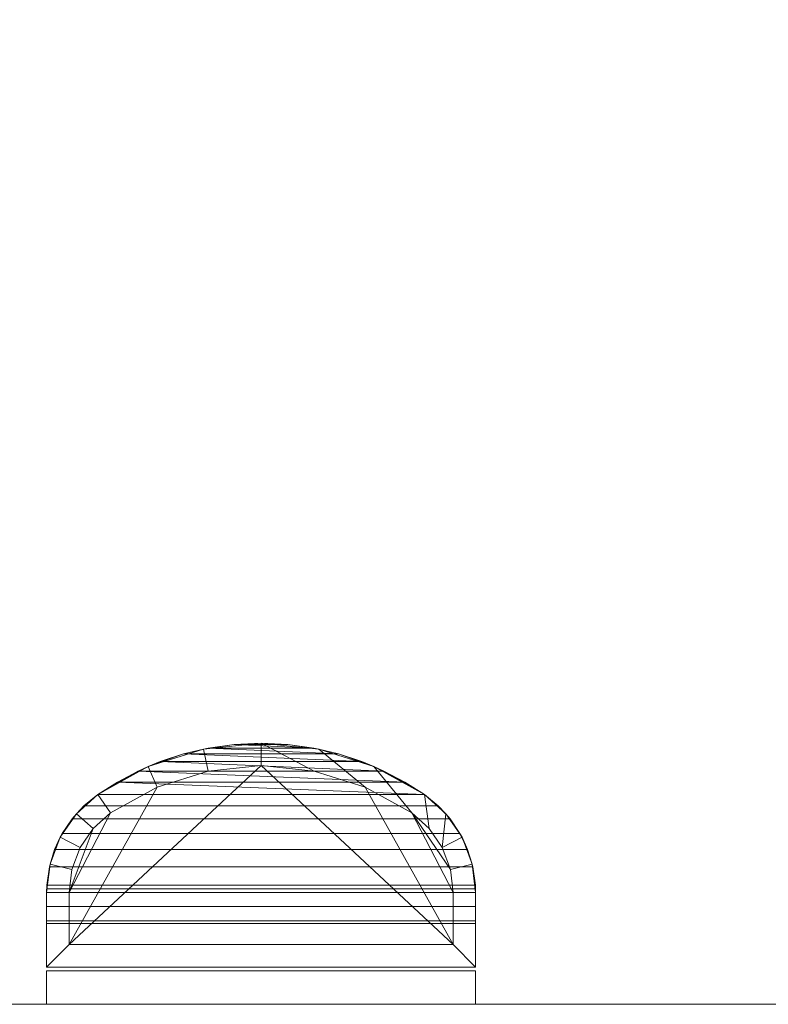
# Model space of a CAD drawing. Header units: inches. Extents: x 15 to 638, y -384 to 556.
# Tile 636 of 656: x 178 to 203, y 455 to 489. Entities that reach past the tile are written whole.
import ezdxf

# ---------------------------------------------------------------- set-up
doc = ezdxf.new("R2010")
doc.units = ezdxf.units.IN
doc.header["$MEASUREMENT"] = 0
doc.linetypes.add('Dash', pattern=[0.23622, 0.11811, -0.11811])
for name, color, linetype, lineweight in [('A-AREA', 32, 'Dash', 9), ('A-FLOR', 192, 'Continuous', 9), ('E-LITE-EQPM', 6, 'Continuous', 9)]:
    doc.layers.add(name, color=color, linetype=linetype, lineweight=lineweight)

# ---------------------------------------------------------------- blocks, each defined once
blk = doc.blocks.new('Exterior Commercial Surface Lighting - Exterior_Wall_Mounted_Light_Fixture_-_Lithonia_TWR1S_3416-5532570-_3D_')
at = {"layer": 'E-LITE-EQPM'}
mesh = blk.add_polyface(dxfattribs=at)
corners = [(7.187, 7, 91.312), (-7.187, 7, 91.312), (-7.187, 9.498, 91.312), (-7.072, 10.451, 91.312), (-6.734, 11.349, 91.312), (-6.191, 12.14, 91.312), (-5.475, 12.779, 91.312), (-3.78, 13.722, 91.312), (-1.93, 14.303, 91.312), (0, 14.5, 91.312), (1.93, 14.303, 91.312), (3.78, 13.722, 91.312), (5.475, 12.779, 91.312), (6.191, 12.14, 91.312), (6.734, 11.349, 91.312), (7.072, 10.451, 91.312), (7.187, 9.498, 91.312), (-6.437, 7.75, 91.312), (6.437, 7.75, 91.312), (6.437, 9.498, 91.312), (6.344, 10.272, 91.312), (6.069, 11.002, 91.312), (5.628, 11.645, 91.312), (5.046, 12.164, 91.312), (3.484, 13.033, 91.312), (1.779, 13.569, 91.312), (0, 13.75, 91.312), (-1.779, 13.569, 91.312), (-3.484, 13.033, 91.312), (-5.046, 12.164, 91.312), (-5.628, 11.645, 91.312), (-6.069, 11.002, 91.312), (-6.344, 10.272, 91.312), (-6.437, 9.498, 91.312), (7.187, 5.75, 91.312), (-7.187, 5.75, 91.312), (-7.187, 6.875, 91.312), (7.187, 6.875, 91.312)]
mesh.append_faces([[corners[k] for k in face] for face in [(36, 37, 34, 35)]])
mesh.append_faces([[corners[k] for k in face] for face in [(10, 24, 25, 9), (24, 10, 11, 23), (9, 25, 26), (12, 22, 23, 11), (27, 8, 9, 26), (28, 7, 8, 27), (29, 6, 7, 28), (30, 5, 6, 29), (5, 30, 31, 4), (22, 12, 13, 21), (4, 31, 32, 3), (33, 2, 3, 32), (17, 1, 2, 33), (21, 13, 14)]], dxfattribs={"vtx0": -1, "vtx2": -1})
mesh.append_faces([[corners[k] for k in face] for face in [(14, 15, 20, 21), (19, 20, 15, 16), (16, 0, 18, 19), (17, 18, 0, 1)]], dxfattribs={"vtx1": -1, "vtx3": -1})
mesh = blk.add_polyface(dxfattribs=at)
corners = [(-7.18, 9.742, 100.42), (7.18, 9.742, 100.42), (7.094, 10.359, 100.105), (6.919, 10.94, 99.76), (6.663, 11.478, 99.395), (6.335, 11.966, 99.019), (5.939, 12.402, 98.643), (5.475, 12.779, 98.283), (4.814, 13.201, 97.835), (4.116, 13.57, 97.398), (3.378, 13.884, 96.984), (2.596, 14.141, 96.613), (1.769, 14.335, 96.308), (0.898, 14.458, 96.103), (0, 14.5, 96.03), (-0.899, 14.458, 96.104), (-1.769, 14.335, 96.308), (-2.596, 14.141, 96.613), (-3.378, 13.884, 96.985), (-4.116, 13.57, 97.398), (-4.815, 13.201, 97.835), (-5.475, 12.779, 98.283), (-5.939, 12.402, 98.643), (-6.335, 11.966, 99.019), (-6.663, 11.478, 99.395), (-6.919, 10.94, 99.76), (-7.094, 10.359, 100.105)]
mesh.append_faces([[corners[k] for k in face] for face in [(8, 20, 7), (9, 19, 8), (13, 15, 12), (17, 11, 16)]], dxfattribs={"vtx0": -1, "vtx1": -1})
mesh.append_faces([[corners[k] for k in face] for face in [(17, 10, 11), (9, 18, 19), (7, 20, 21)]], dxfattribs={"vtx0": -1, "vtx2": -1})
mesh.append_faces([[corners[k] for k in face] for face in [(1, 2, 26, 0), (14, 15, 13)]], dxfattribs={"vtx1": -1})
mesh.append_faces([[corners[k] for k in face] for face in [(11, 12, 16), (9, 10, 18), (19, 20, 8), (15, 16, 12), (17, 18, 10)]], dxfattribs={"vtx1": -1, "vtx2": -1})
mesh.append_faces([[corners[k] for k in face] for face in [(2, 3, 25, 26), (4, 5, 23, 24), (3, 4, 24, 25), (5, 6, 22, 23), (21, 22, 6, 7)]], dxfattribs={"vtx1": -1, "vtx3": -1})
mesh = blk.add_polyface(dxfattribs=at)
corners = [(5.475, 12.779, 91.312), (3.78, 13.722, 91.312), (1.93, 14.303, 91.312), (0, 14.5, 91.312), (-1.93, 14.303, 91.312), (-3.78, 13.722, 91.312), (-5.475, 12.779, 91.312), (-5.475, 12.779, 98.283), (-4.815, 13.201, 97.835), (-4.116, 13.57, 97.398), (-3.378, 13.884, 96.985), (-2.596, 14.141, 96.613), (-1.769, 14.335, 96.308), (-0.899, 14.458, 96.104), (0, 14.5, 96.03), (0.898, 14.458, 96.103), (1.769, 14.335, 96.308), (2.596, 14.141, 96.613), (3.378, 13.884, 96.984), (4.116, 13.57, 97.398), (4.814, 13.201, 97.835), (5.475, 12.779, 98.283), (-5.475, 12.779, 95.603), (5.475, 12.779, 95.603)]
mesh.append_faces([[corners[k] for k in face] for face in [(15, 3, 14), (20, 23, 19), (19, 1, 18), (14, 3, 13), (10, 5, 9), (9, 22, 8)]], dxfattribs={"vtx0": -1, "vtx1": -1})
mesh.append_faces([[corners[k] for k in face] for face in [(23, 1, 19), (5, 22, 9)]], dxfattribs={"vtx0": -1, "vtx1": -1, "vtx2": -1})
mesh.append_faces([[corners[k] for k in face] for face in [(11, 4, 5), (4, 12, 13)]], dxfattribs={"vtx0": -1, "vtx2": -1})
mesh.append_faces([[corners[k] for k in face] for face in [(0, 1, 23), (7, 8, 22)]], dxfattribs={"vtx1": -1})
mesh.append_faces([[corners[k] for k in face] for face in [(2, 3, 15), (1, 2, 17), (15, 16, 2), (17, 18, 1), (16, 17, 2), (3, 4, 13), (11, 12, 4), (10, 11, 5)]], dxfattribs={"vtx1": -1, "vtx2": -1})
mesh.append_faces([[corners[k] for k in face] for face in [(20, 21, 23), (5, 6, 22)]], dxfattribs={"vtx2": -1})
mesh = blk.add_polyface(dxfattribs=at)
corners = [(-6.437, 7.75, 96.562), (-6.437, 9.498, 96.562), (-6.344, 10.272, 96.562), (-6.069, 11.002, 96.562), (-5.628, 11.645, 96.562), (-5.046, 12.164, 96.562), (-3.484, 13.033, 96.562), (-1.779, 13.569, 96.562), (0, 13.75, 96.562), (1.779, 13.569, 96.562), (3.484, 13.033, 96.562), (5.046, 12.164, 96.562), (5.628, 11.645, 96.562), (6.069, 11.002, 96.562), (6.344, 10.272, 96.562), (6.437, 9.498, 96.562), (6.437, 7.75, 96.562)]
mesh.append_faces([[corners[k] for k in face] for face in [(4, 1, 2, 3)]], dxfattribs={"vtx0": -1})
mesh.append_faces([[corners[k] for k in face] for face in [(5, 1, 4), (0, 8, 16)]], dxfattribs={"vtx0": -1, "vtx1": -1})
mesh.append_faces([[corners[k] for k in face] for face in [(6, 0, 1, 5), (11, 14, 15)]], dxfattribs={"vtx0": -1, "vtx2": -1})
mesh.append_faces([[corners[k] for k in face] for face in [(0, 6, 7, 8), (16, 8, 9, 10)]], dxfattribs={"vtx0": -1, "vtx3": -1})
mesh.append_faces([[corners[k] for k in face] for face in [(15, 16, 10, 11)]], dxfattribs={"vtx1": -1, "vtx3": -1})
mesh.append_faces([[corners[k] for k in face] for face in [(12, 13, 14, 11)]], dxfattribs={"vtx2": -1})
mesh = blk.add_polyface(dxfattribs=at)
corners = [(5.046, 12.164, 96.562), (3.484, 13.033, 96.562), (1.779, 13.569, 96.562), (0, 13.75, 96.562), (-1.779, 13.569, 96.562), (-3.484, 13.033, 96.562), (-5.046, 12.164, 96.562), (-5.046, 12.164, 91.312), (-3.484, 13.033, 91.312), (-1.779, 13.569, 91.312), (0, 13.75, 91.312), (1.779, 13.569, 91.312), (3.484, 13.033, 91.312), (5.046, 12.164, 91.312)]
mesh.append_faces([[corners[k] for k in face] for face in [(7, 8, 5, 6)]], dxfattribs={"vtx1": -1})
mesh.append_faces([[corners[k] for k in face] for face in [(11, 12, 1, 2), (10, 11, 2, 3), (8, 9, 4, 5), (3, 4, 9, 10)]], dxfattribs={"vtx1": -1, "vtx3": -1})
mesh.append_faces([[corners[k] for k in face] for face in [(13, 0, 1, 12)]], dxfattribs={"vtx2": -1})
mesh = blk.add_polyface(dxfattribs=at)
corners = [(-5.475, 12.779, 91.312), (-6.191, 12.14, 91.312), (-6.734, 11.349, 91.312), (-7.072, 10.451, 91.312), (-7.187, 9.498, 91.312), (-7.187, 9.498, 100.521), (-7.186, 9.621, 100.474), (-7.18, 9.742, 100.42), (-7.094, 10.359, 100.105), (-6.919, 10.94, 99.76), (-6.663, 11.478, 99.395), (-6.335, 11.966, 99.019), (-5.939, 12.402, 98.643), (-5.475, 12.779, 98.283)]
mesh.append_faces([[corners[k] for k in face] for face in [(12, 1, 11), (3, 9, 2), (8, 3, 7)]], dxfattribs={"vtx0": -1, "vtx1": -1})
mesh.append_faces([[corners[k] for k in face] for face in [(12, 0, 1), (11, 1, 2), (2, 9, 10), (7, 3, 4)]], dxfattribs={"vtx0": -1, "vtx2": -1})
mesh.append_faces([[corners[k] for k in face] for face in [(5, 6, 4)]], dxfattribs={"vtx1": -1})
mesh.append_faces([[corners[k] for k in face] for face in [(10, 11, 2), (8, 9, 3), (6, 7, 4)]], dxfattribs={"vtx1": -1, "vtx2": -1})
mesh.append_faces([[corners[k] for k in face] for face in [(12, 13, 0)]], dxfattribs={"vtx2": -1})
mesh = blk.add_polyface(dxfattribs=at)
corners = [(7.187, 9.498, 91.312), (7.072, 10.451, 91.312), (6.734, 11.349, 91.312), (6.191, 12.14, 91.312), (5.475, 12.779, 91.312), (5.475, 12.779, 98.283), (5.939, 12.402, 98.643), (6.335, 11.966, 99.019), (6.663, 11.478, 99.395), (6.919, 10.94, 99.76), (7.094, 10.359, 100.105), (7.18, 9.742, 100.42), (7.186, 9.621, 100.474), (7.187, 9.498, 100.521)]
mesh.append_faces([[corners[k] for k in face] for face in [(10, 1, 9), (12, 0, 11), (7, 3, 6)]], dxfattribs={"vtx0": -1, "vtx1": -1})
mesh.append_faces([[corners[k] for k in face] for face in [(11, 0, 1), (9, 1, 2), (1, 10, 11), (7, 2, 3), (6, 3, 4), (2, 8, 9)]], dxfattribs={"vtx0": -1, "vtx2": -1})
mesh.append_faces([[corners[k] for k in face] for face in [(13, 0, 12), (5, 6, 4)]], dxfattribs={"vtx1": -1})
mesh.append_faces([[corners[k] for k in face] for face in [(7, 8, 2)]], dxfattribs={"vtx1": -1, "vtx2": -1})
mesh = blk.add_polyface(dxfattribs=at)
corners = [(-5.046, 12.164, 96.562), (-5.628, 11.645, 96.562), (-6.069, 11.002, 96.562), (-6.344, 10.272, 96.562), (-6.437, 9.498, 96.562), (-6.437, 9.498, 91.312), (-6.344, 10.272, 91.312), (-6.069, 11.002, 91.312), (-5.628, 11.645, 91.312), (-5.046, 12.164, 91.312)]
mesh.append_faces([[corners[k] for k in face] for face in [(5, 6, 3, 4)]], dxfattribs={"vtx1": -1})
mesh.append_faces([[corners[k] for k in face] for face in [(7, 8, 1, 2), (2, 3, 6, 7)]], dxfattribs={"vtx1": -1, "vtx3": -1})
mesh.append_faces([[corners[k] for k in face] for face in [(8, 9, 0, 1)]], dxfattribs={"vtx3": -1})
mesh = blk.add_polyface(dxfattribs=at)
corners = [(6.437, 9.498, 96.562), (6.344, 10.272, 96.562), (6.069, 11.002, 96.562), (5.628, 11.645, 96.562), (5.046, 12.164, 96.562), (5.046, 12.164, 91.312), (5.628, 11.645, 91.312), (6.069, 11.002, 91.312), (6.344, 10.272, 91.312), (6.437, 9.498, 91.312)]
mesh.append_faces([[corners[k] for k in face] for face in [(5, 6, 3, 4)]], dxfattribs={"vtx1": -1})
mesh.append_faces([[corners[k] for k in face] for face in [(7, 8, 1, 2), (2, 3, 6, 7)]], dxfattribs={"vtx1": -1, "vtx3": -1})
mesh.append_faces([[corners[k] for k in face] for face in [(8, 9, 0, 1)]], dxfattribs={"vtx3": -1})
mesh = blk.add_polyface(dxfattribs=at)
corners = [(7.18, 9.742, 100.42), (-7.18, 9.742, 100.42), (-7.186, 9.621, 100.474), (-7.187, 9.498, 100.521), (-7.187, 9.03, 100.646), (-7.187, 8.547, 100.688), (7.187, 8.547, 100.688), (7.187, 9.03, 100.646), (7.187, 9.498, 100.521), (7.186, 9.621, 100.474)]
mesh.append_faces([[corners[k] for k in face] for face in [(6, 7, 4, 5), (1, 2, 9, 0)]], dxfattribs={"vtx1": -1})
mesh.append_faces([[corners[k] for k in face] for face in [(3, 4, 7, 8), (8, 9, 2, 3)]], dxfattribs={"vtx1": -1, "vtx3": -1})
mesh = blk.add_polyface(dxfattribs=at)
corners = [(-7.187, 9.498, 91.312), (-7.187, 7, 91.312), (-7.187, 7, 100.688), (-7.187, 8.458, 100.688), (-7.187, 8.547, 100.688), (-7.187, 9.03, 100.646), (-7.187, 9.498, 100.521)]
mesh.append_faces([[corners[k] for k in face] for face in [(6, 3, 4, 5)]], dxfattribs={"vtx0": -1})
mesh.append_faces([[corners[k] for k in face] for face in [(6, 0, 1)]], dxfattribs={"vtx2": -1})
mesh.append_faces([[corners[k] for k in face] for face in [(1, 2, 3, 6)]], dxfattribs={"vtx2": -1, "vtx3": -1})
mesh = blk.add_polyface(dxfattribs=at)
corners = [(-6.437, 7.75, 96.562), (-6.437, 7.75, 91.312), (-6.437, 9.498, 91.312), (-6.437, 9.498, 96.562)]
mesh.append_faces([[corners[k] for k in face] for face in [(0, 1, 2, 3)]])
mesh = blk.add_polyface(dxfattribs=at)
corners = [(6.437, 9.498, 96.562), (6.437, 9.498, 91.312), (6.437, 7.75, 91.312), (6.437, 7.75, 96.562)]
mesh.append_faces([[corners[k] for k in face] for face in [(0, 1, 2, 3)]])
mesh = blk.add_polyface(dxfattribs=at)
corners = [(7.187, 7, 91.312), (7.187, 9.498, 91.312), (7.187, 9.498, 100.521), (7.187, 9.03, 100.646), (7.187, 8.547, 100.688), (7.187, 8.458, 100.688), (7.187, 7, 100.688)]
mesh.append_faces([[corners[k] for k in face] for face in [(4, 5, 2, 3), (1, 2, 0)]], dxfattribs={"vtx1": -1})
mesh.append_faces([[corners[k] for k in face] for face in [(5, 6, 0, 2)]], dxfattribs={"vtx2": -1, "vtx3": -1})
mesh = blk.add_polyface(dxfattribs=at)
corners = [(-7.187, 7, 100.688), (7.187, 7, 100.688), (7.187, 8.458, 100.688), (7.187, 8.547, 100.688), (-7.187, 8.547, 100.688), (-7.187, 8.458, 100.688), (7.187, 5.75, 100.688), (7.187, 6.875, 100.688), (-7.187, 6.875, 100.688), (-7.187, 5.75, 100.688)]
mesh.append_faces([[corners[k] for k in face] for face in [(9, 6, 7, 8)]])
mesh.append_faces([[corners[k] for k in face] for face in [(4, 5, 2, 3)]], dxfattribs={"vtx1": -1})
mesh.append_faces([[corners[k] for k in face] for face in [(5, 0, 1, 2)]], dxfattribs={"vtx3": -1})
mesh = blk.add_polyface(dxfattribs=at)
corners = [(6.437, 7.75, 96.562), (6.437, 7.75, 91.312), (-6.437, 7.75, 91.312), (-6.437, 7.75, 96.562)]
mesh.append_faces([[corners[k] for k in face] for face in [(0, 1, 2, 3)]])
mesh = blk.add_polyface(dxfattribs=at)
corners = [(-7.187, 7, 100.688), (-7.187, 7, 91.312), (7.187, 7, 91.312), (7.187, 7, 100.688)]
mesh.append_faces([[corners[k] for k in face] for face in [(0, 1, 2, 3)]])
mesh = blk.add_polyface(dxfattribs=at)
corners = [(7.187, 6.875, 100.688), (7.187, 6.875, 91.312), (-7.187, 6.875, 91.312), (-7.187, 6.875, 100.688)]
mesh.append_faces([[corners[k] for k in face] for face in [(0, 1, 2, 3)]])
mesh = blk.add_polyface(dxfattribs=at)
corners = [(-7.187, 6.875, 100.688), (-7.187, 6.875, 91.312), (-7.187, 5.75, 91.312), (-7.187, 5.75, 100.688)]
mesh.append_faces([[corners[k] for k in face] for face in [(0, 1, 2, 3)]])
mesh = blk.add_polyface(dxfattribs=at)
corners = [(7.187, 5.75, 100.688), (7.187, 5.75, 91.312), (7.187, 6.875, 91.312), (7.187, 6.875, 100.688)]
mesh.append_faces([[corners[k] for k in face] for face in [(0, 1, 2, 3)]])
mesh = blk.add_polyface(dxfattribs=at)
corners = [(-7.187, 5.75, 100.688), (-7.187, 5.75, 91.312), (7.187, 5.75, 91.312), (7.187, 5.75, 100.688)]
mesh.append_faces([[corners[k] for k in face] for face in [(0, 1, 2, 3)]])

msp = doc.modelspace()

# ---------------------------------------------------------------- linework, layer by layer
at = {"layer": 'A-AREA'}
msp.add_line((226.516, 455.5), (139.816, 455.5), dxfattribs=at)

# ---------------------------------------------------------------- block references
at = {"layer": 'E-LITE-EQPM'}
msp.add_blockref('Exterior Commercial Surface Lighting - Exterior_Wall_Mounted_Light_Fixture_-_Lithonia_TWR1S_3416-5532570-_3D_', (186.25, 449.75), dxfattribs=at)

# ---------------------------------------------------------------- meshes
at = {"layer": 'A-FLOR'}
mesh = msp.add_polyface(dxfattribs=at)
corners = [(138.336, 455.5, -2), (138.336, 503.5, -2), (228.336, 503.5, -2), (228.336, 455.5, -2)]
mesh.append_faces([[corners[k] for k in face] for face in [(0, 1, 2, 3)]])
mesh = msp.add_polyface(dxfattribs=at)
corners = [(228.336, 503.5), (138.336, 503.5), (138.336, 455.5), (228.336, 455.5)]
mesh.append_faces([[corners[k] for k in face] for face in [(0, 1, 2, 3)]])

doc.saveas('drawing.dxf')
